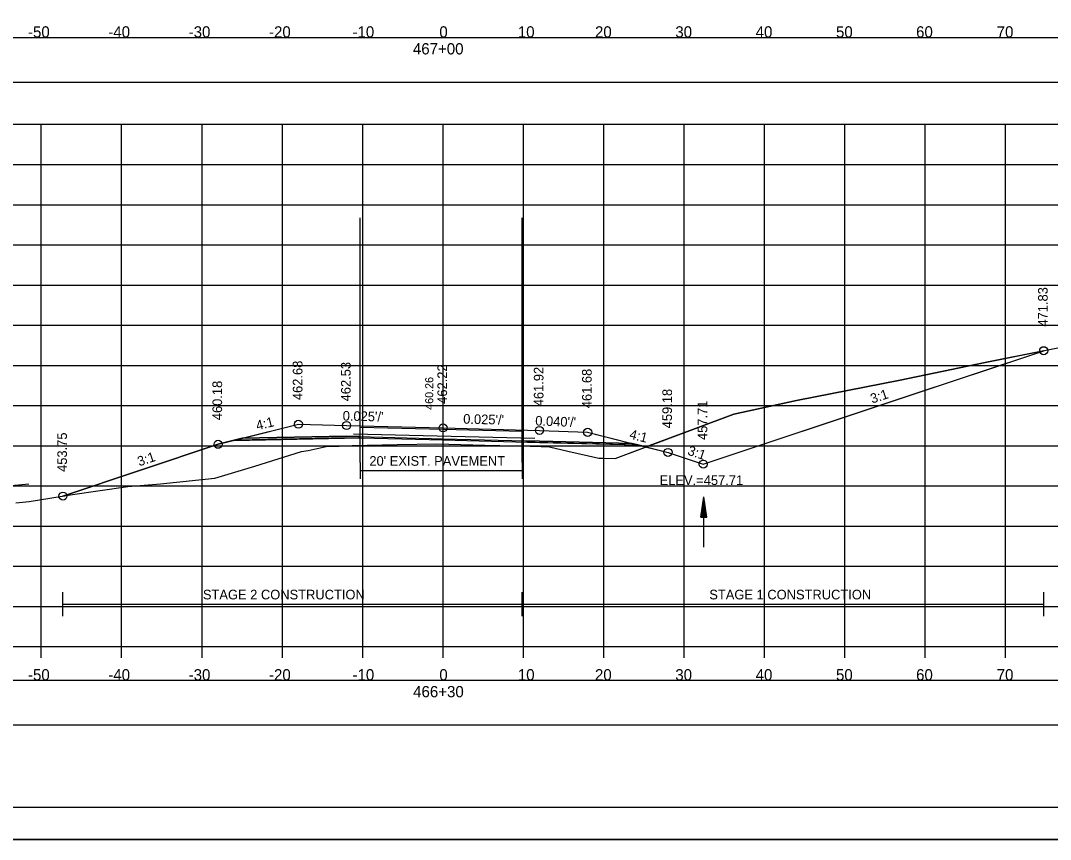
# Model space of a CAD drawing. Extents: x 1376273 to 1384221, y 378927 to 384592.
# Drawn here: x 1384005.3 to 1384133.5, y 381391.9 to 381493.8 of the extents above; entities that cross this region are included whole.
import ezdxf

# ---------------------------------------------------------------- set-up
doc = ezdxf.new("R2010")
doc.units = 0
for name, color, linetype in [('R_Alt Surface', 7, 'Continuous'), ('R_Axis', 7, 'Continuous'), ('R_Axis Annot', 7, 'Continuous'), ('R_Border', 7, 'Continuous'), ('R_Border Notes', 7, 'Continuous'), ('R_Contours', 7, 'Continuous'), ('R_Dimension', 7, 'Continuous'), ('R_Exist Surface', 7, 'Continuous'), ('R_Fin Surface', 7, 'Continuous'), ('R_Grid', 7, 'Continuous'), ('R_No Plot', 7, 'Continuous'), ('R_Water', 7, 'Continuous'), ('R_Xsect Elev', 7, 'Continuous'), ('R_Xsect Slope', 7, 'Continuous'), ('T_Detection Zones', 7, 'Continuous')]:
    doc.layers.add(name, color=color, linetype=linetype)

msp = doc.modelspace()

# ---------------------------------------------------------------- linework, layer by layer
at = {"layer": 'R_Alt Surface'}
for points in [[(1384032.92, 381441.78), (1384045.91, 381442.04), (1384057.91, 381441.73), (1384069.91, 381441.43), (1384081.46, 381441.13)], [(1384047.59, 381438.75), (1384047.59, 381436.75)], [(1384067.74, 381438.75), (1384067.74, 381436.75)], [(1384047.59, 381437.75), (1384067.74, 381437.75)]]:
    msp.add_lwpolyline(points, dxfattribs=at)
at = {"layer": 'R_Axis'}
for p, q in [((1383907.91, 381415.85), (1384207.91, 381415.85)), ((1384007.91, 381414.45), (1384007.91, 381415.85)), ((1384017.91, 381414.45), (1384017.91, 381415.85)), ((1384027.91, 381414.45), (1384027.91, 381415.85)), ((1384037.91, 381414.45), (1384037.91, 381415.85)), ((1384047.91, 381414.45), (1384047.91, 381415.85)), ((1384057.91, 381414.45), (1384057.91, 381415.85)), ((1384067.91, 381414.45), (1384067.91, 381415.85)), ((1384077.91, 381414.45), (1384077.91, 381415.85)), ((1384087.91, 381414.45), (1384087.91, 381415.85)), ((1384097.91, 381414.45), (1384097.91, 381415.85)), ((1384107.91, 381414.45), (1384107.91, 381415.85)), ((1384117.91, 381414.45), (1384117.91, 381415.85)), ((1384127.91, 381414.45), (1384127.91, 381415.85))]:
    msp.add_line(p, q, dxfattribs=at)
at = {"layer": 'R_Axis Annot'}
for points in [[(1383907.13, 381486.11), (1384208.93, 381486.11), (1384208.93, 381491.63), (1383907.13, 381491.63)], [(1383907.13, 381406.12), (1384208.93, 381406.12), (1384208.93, 381411.64), (1383907.13, 381411.64)]]:
    msp.add_lwpolyline(points, close=True, dxfattribs=at)
at = {"layer": 'R_Border'}
msp.add_line((1384216.09, 381395.85), (1383899.91, 381395.85), dxfattribs=at)
at = {"layer": 'R_Contours'}
for p, q in [((1384045.91, 381442.04), (1384032.92, 381441.78)), ((1384047.58, 381442), (1384045.91, 381442.04)), ((1384047.58, 381440.92), (1384047.58, 381442)), ((1384067.75, 381441.48), (1384067.75, 381440.83)), ((1384083.18, 381440.7), (1384081.46, 381441.13)), ((1384083.18, 381440.7), (1384085.91, 381440.02))]:
    msp.add_line(p, q, dxfattribs=at)
for points in [[(1384132.67, 381452.68), (1384125.37, 381451.2), (1384114.82, 381449), (1384101.89, 381446.47), (1384094.12, 381444.8), (1384089.33, 381443.01), (1384083.18, 381440.7)], [(1384085.91, 381440.02), (1384090.3, 381438.56), (1384114.82, 381446.71), (1384132.67, 381452.68)], [(1384032.92, 381441.78), (1384029.91, 381441.03), (1384010.6, 381434.59)], [(1384010.6, 381434.59), (1384011.79, 381434.78), (1384018.66, 381435.76), (1384022.75, 381436.11), (1384029.51, 381436.82), (1384034.49, 381438.3), (1384040.28, 381440.12), (1384041.12, 381440.27), (1384043.37, 381440.75), (1384044.99, 381440.81), (1384046.59, 381440.9), (1384047.58, 381440.92)], [(1384081.46, 381441.13), (1384069.91, 381441.43), (1384067.75, 381441.48)], [(1384067.75, 381440.83), (1384068.74, 381440.81), (1384070.12, 381440.76), (1384071.15, 381440.71), (1384073.44, 381440.16), (1384077.31, 381439.3), (1384077.89, 381439.29), (1384079.33, 381439.26), (1384083.18, 381440.7)]]:
    msp.add_lwpolyline(points, dxfattribs=at)
at = {"layer": 'R_Dimension'}
for p, q in [((1384010.6, 381419.63), (1384010.6, 381422.63)), ((1384067.74, 381419.63), (1384067.74, 381422.63)), ((1384132.67, 381419.63), (1384132.67, 381422.63)), ((1384010.6, 381421.13), (1384132.67, 381421.13))]:
    msp.add_line(p, q, dxfattribs=at)
at = {"layer": 'R_Exist Surface'}
msp.add_lwpolyline([(1384004.72, 381433.75), (1384006.41, 381433.93), (1384011.79, 381434.78), (1384018.66, 381435.76), (1384022.75, 381436.11), (1384029.51, 381436.82), (1384034.49, 381438.3), (1384040.28, 381440.12), (1384041.12, 381440.27), (1384043.37, 381440.75), (1384044.99, 381440.81), (1384046.59, 381440.9), (1384052.2, 381440.99), (1384057.14, 381441.1), (1384063.11, 381440.94), (1384068.74, 381440.81), (1384070.12, 381440.76), (1384071.15, 381440.71), (1384073.44, 381440.16), (1384077.31, 381439.3), (1384077.89, 381439.29), (1384079.33, 381439.26), (1384089.33, 381443.01), (1384094.12, 381444.8), (1384101.89, 381446.47), (1384114.82, 381449), (1384125.37, 381451.2), (1384143.68, 381454.9)], dxfattribs=at)
at = {"layer": 'R_Fin Surface'}
msp.add_lwpolyline([(1384010.6, 381434.59), (1384029.91, 381441.03), (1384032.92, 381441.78), (1384039.91, 381443.53), (1384045.91, 381443.37), (1384057.91, 381443.07), (1384069.91, 381442.76), (1384075.91, 381442.52), (1384081.46, 381441.13), (1384085.91, 381440.02), (1384090.3, 381438.56), (1384114.82, 381446.71), (1384132.67, 381452.68)], dxfattribs=at)
at = {"layer": 'R_Grid'}
for p, q in [((1383907.91, 381480.85), (1384207.91, 381480.85)), ((1383907.91, 381480.85), (1384207.91, 381480.85)), ((1383907.91, 381480.85), (1384207.91, 381480.85)), ((1384007.91, 381415.85), (1384007.91, 381480.85)), ((1384007.91, 381415.85), (1384007.91, 381480.85)), ((1384007.91, 381415.85), (1384007.91, 381480.85)), ((1384017.91, 381415.85), (1384017.91, 381480.85)), ((1384017.91, 381415.85), (1384017.91, 381480.85)), ((1384017.91, 381415.85), (1384017.91, 381480.85)), ((1384027.91, 381415.85), (1384027.91, 381480.85)), ((1384027.91, 381415.85), (1384027.91, 381480.85)), ((1384027.91, 381415.85), (1384027.91, 381480.85)), ((1384037.91, 381415.85), (1384037.91, 381480.85)), ((1384037.91, 381415.85), (1384037.91, 381480.85)), ((1384037.91, 381415.85), (1384037.91, 381480.85)), ((1384047.91, 381415.85), (1384047.91, 381480.85)), ((1384047.91, 381415.85), (1384047.91, 381480.85)), ((1384047.91, 381415.85), (1384047.91, 381480.85)), ((1384057.91, 381415.85), (1384057.91, 381480.85)), ((1384057.91, 381415.85), (1384057.91, 381480.85)), ((1384057.91, 381415.85), (1384057.91, 381480.85)), ((1384067.91, 381415.85), (1384067.91, 381480.85)), ((1384067.91, 381415.85), (1384067.91, 381480.85)), ((1384067.91, 381415.85), (1384067.91, 381480.85)), ((1384077.91, 381415.85), (1384077.91, 381480.85)), ((1384077.91, 381415.85), (1384077.91, 381480.85)), ((1384077.91, 381415.85), (1384077.91, 381480.85)), ((1384087.91, 381415.85), (1384087.91, 381480.85)), ((1384087.91, 381415.85), (1384087.91, 381480.85)), ((1384087.91, 381415.85), (1384087.91, 381480.85)), ((1384097.91, 381415.85), (1384097.91, 381480.85)), ((1384097.91, 381415.85), (1384097.91, 381480.85)), ((1384097.91, 381415.85), (1384097.91, 381480.85)), ((1384107.91, 381415.85), (1384107.91, 381480.85)), ((1384107.91, 381415.85), (1384107.91, 381480.85)), ((1384107.91, 381415.85), (1384107.91, 381480.85)), ((1384117.91, 381415.85), (1384117.91, 381480.85)), ((1384117.91, 381415.85), (1384117.91, 381480.85)), ((1384117.91, 381415.85), (1384117.91, 381480.85)), ((1384127.91, 381415.85), (1384127.91, 381480.85)), ((1384127.91, 381415.85), (1384127.91, 381480.85)), ((1384127.91, 381415.85), (1384127.91, 381480.85)), ((1383907.91, 381475.85), (1384207.91, 381475.85)), ((1383907.91, 381475.85), (1384207.91, 381475.85)), ((1383907.91, 381475.85), (1384207.91, 381475.85)), ((1383907.91, 381470.85), (1384207.91, 381470.85)), ((1383907.91, 381470.85), (1384207.91, 381470.85)), ((1383907.91, 381470.85), (1384207.91, 381470.85)), ((1383907.91, 381465.85), (1384207.91, 381465.85)), ((1383907.91, 381465.85), (1384207.91, 381465.85)), ((1383907.91, 381465.85), (1384207.91, 381465.85)), ((1383907.91, 381460.85), (1384207.91, 381460.85)), ((1383907.91, 381460.85), (1384207.91, 381460.85)), ((1383907.91, 381460.85), (1384207.91, 381460.85)), ((1383907.91, 381455.85), (1384207.91, 381455.85)), ((1383907.91, 381455.85), (1384207.91, 381455.85)), ((1383907.91, 381455.85), (1384207.91, 381455.85)), ((1383907.91, 381450.85), (1384207.91, 381450.85)), ((1383907.91, 381450.85), (1384207.91, 381450.85)), ((1383907.91, 381450.85), (1384207.91, 381450.85)), ((1383907.91, 381445.85), (1384207.91, 381445.85)), ((1383907.91, 381445.85), (1384207.91, 381445.85)), ((1383907.91, 381445.85), (1384207.91, 381445.85)), ((1383907.91, 381440.85), (1384207.91, 381440.85)), ((1383907.91, 381440.85), (1384207.91, 381440.85)), ((1383907.91, 381440.85), (1384207.91, 381440.85)), ((1383907.91, 381435.85), (1384207.91, 381435.85)), ((1383907.91, 381435.85), (1384207.91, 381435.85)), ((1383907.91, 381435.85), (1384207.91, 381435.85)), ((1383907.91, 381430.85), (1384207.91, 381430.85)), ((1383907.91, 381430.85), (1384207.91, 381430.85)), ((1383907.91, 381430.85), (1384207.91, 381430.85)), ((1383907.91, 381425.85), (1384207.91, 381425.85)), ((1383907.91, 381425.85), (1384207.91, 381425.85)), ((1383907.91, 381425.85), (1384207.91, 381425.85)), ((1383907.91, 381420.85), (1384207.91, 381420.85)), ((1383907.91, 381420.85), (1384207.91, 381420.85)), ((1383907.91, 381420.85), (1384207.91, 381420.85)), ((1383907.91, 381415.85), (1384207.91, 381415.85)), ((1383907.91, 381415.85), (1384207.91, 381415.85)), ((1383907.91, 381415.85), (1384207.91, 381415.85))]:
    msp.add_line(p, q, dxfattribs=at)
at = {"layer": 'R_No Plot'}
msp.add_line((1383887.51, 381391.87), (1384220.84, 381391.87), dxfattribs=at)
for points in [[(1383887.5, 381605.2), (1384220.84, 381605.2), (1384220.84, 381391.86), (1383887.5, 381391.86)], [(1384133.83, 381601.31), (1384133.83, 381591.43), (1384169.56, 381591.43), (1384169.56, 381588.51), (1384192.76, 381588.51), (1384192.76, 381564.17), (1384216.09, 381564.17), (1384216.09, 381395.85), (1383899.91, 381395.85), (1383899.91, 381601.31)]]:
    msp.add_lwpolyline(points, close=True, dxfattribs=at)
for points in [[(1384010.6, 381434.59), (1384029.91, 381441.03), (1384032.82, 381441.75), (1384039.91, 381443.53), (1384045.91, 381443.37), (1384057.91, 381443.07), (1384069.91, 381442.76), (1384075.91, 381442.52), (1384081.41, 381441.15), (1384085.91, 381440.02), (1384090.3, 381438.56), (1384114.83, 381446.71), (1384132.67, 381452.68)], [(1384031.87, 381441.52), (1384047.58, 381441.83), (1384047.59, 381443.16), (1384057.91, 381442.9), (1384067.74, 381442.65), (1384067.75, 381441.32), (1384082.2, 381440.95)], [(1384032.2, 381441.6), (1384045.91, 381441.87), (1384057.91, 381441.57), (1384069.91, 381441.26), (1384082.2, 381440.95)]]:
    msp.add_lwpolyline(points, dxfattribs=at)
for centre in [(1384132.67, 381452.68), (1384039.91, 381443.53), (1384045.91, 381443.37), (1384057.91, 381443.07), (1384069.91, 381442.76), (1384075.91, 381442.52), (1384029.91, 381441.03), (1384085.91, 381440.02), (1384090.3, 381438.56), (1384090.3, 381438.56), (1384010.6, 381434.59)]:
    msp.add_circle(centre, 0.5, dxfattribs=at)
at = {"layer": 'R_Water'}
for p, q in [((1384006.36, 381436.09), (1384000.14, 381435.46)), ((1384090.01, 381431.98), (1384090.39, 381434.48)), ((1384090.39, 381428.23), (1384090.39, 381434.48)), ((1384090.76, 381431.98), (1384090.39, 381434.48)), ((1384090.08, 381431.98), (1384090.39, 381434.06)), ((1384090.14, 381431.98), (1384090.39, 381433.63)), ((1384090.2, 381431.98), (1384090.39, 381433.21)), ((1384090.7, 381431.98), (1384090.39, 381434.06)), ((1384090.64, 381431.98), (1384090.39, 381433.63)), ((1384090.57, 381431.98), (1384090.39, 381433.21)), ((1384090.01, 381431.98), (1384090.76, 381431.98)), ((1384090.27, 381431.98), (1384090.39, 381432.79)), ((1384090.33, 381431.98), (1384090.39, 381432.37)), ((1384090.51, 381431.98), (1384090.39, 381432.79)), ((1384090.45, 381431.98), (1384090.39, 381432.37))]:
    msp.add_line(p, q, dxfattribs=at)
at = {"layer": 'T_Detection Zones'}
for p, q in [((1384047.58, 381438.75), (1384047.58, 381469.23)), ((1384067.75, 381438.75), (1384067.75, 381469.23)), ((1384046.76, 381442.35), (1384069.35, 381441.78))]:
    msp.add_line(p, q, dxfattribs=at)

# ---------------------------------------------------------------- texts
at = {"layer": 'R_Alt Surface'}
msp.add_text("20' EXIST. PAVEMENT", height=1.2, dxfattribs=at).set_placement((1384048.74, 381438.36))
at = {"layer": 'R_Axis Annot'}
for s, p in [('-50', (1384006.25, 381491.65)), ('-40', (1384016.25, 381491.65)), ('-30', (1384026.25, 381491.65)), ('-20', (1384036.25, 381491.65)), ('-10', (1384046.64, 381491.65)), ('0', (1384057.45, 381491.65)), ('10', (1384067.22, 381491.65)), ('20', (1384076.82, 381491.65)), ('30', (1384086.82, 381491.65)), ('40', (1384096.82, 381491.65)), ('50', (1384106.82, 381491.65)), ('60', (1384116.79, 381491.65)), ('70', (1384126.82, 381491.65)), ('467+00', (1384054.16, 381489.55)), ('-50', (1384006.25, 381411.65)), ('-40', (1384016.25, 381411.65)), ('-30', (1384026.25, 381411.65)), ('-20', (1384036.25, 381411.65)), ('-10', (1384046.64, 381411.65)), ('0', (1384057.45, 381411.65)), ('10', (1384067.22, 381411.65)), ('20', (1384076.82, 381411.65)), ('30', (1384086.82, 381411.65)), ('40', (1384096.82, 381411.65)), ('50', (1384106.82, 381411.65)), ('60', (1384116.79, 381411.65)), ('70', (1384126.82, 381411.65)), ('466+30', (1384054.19, 381409.55))]:
    msp.add_text(s, height=1.4, dxfattribs=at).set_placement(p)
at = {"layer": 'R_Border Notes'}
msp.add_text('ELEV.=457.71', height=1.2, dxfattribs=at).set_placement((1384084.87, 381435.96))
at = {"layer": 'R_Dimension'}
for s, p in [('STAGE 2 CONSTRUCTION', (1384028.02, 381421.73)), ('STAGE 1 CONSTRUCTION', (1384091.05, 381421.73))]:
    msp.add_text(s, height=1.2, dxfattribs=at).set_placement(p)
at = {"layer": 'R_No Plot'}
for s, rotation, p in [('471.83', 90, (1384133.17, 381455.68)), ('462.68', 90, (1384040.41, 381446.53)), ('462.53', 90, (1384046.41, 381446.37)), ('462.22', 90, (1384058.41, 381446.07)), ('461.92', 90, (1384070.41, 381445.76)), ('461.68', 90, (1384076.41, 381445.52)), ('460.18', 90, (1384030.41, 381444.03)), ('459.18', 90, (1384086.41, 381443.02)), ('3:1', 18.4349, (1384111.33, 381446.09)), ('457.71', 90, (1384090.8, 381441.56)), ("0.025'/'", 358.5396, (1384045.41, 381443.99)), ("0.025'/'", 358.5396, (1384060.41, 381443.6)), ("0.040'/'", 357.7094, (1384069.37, 381443.38)), ('4:1', 14.0362, (1384034.79, 381442.76)), ('453.75', 90, (1384011.1, 381437.59)), ('4:1', 345.9638, (1384081.03, 381441.76)), ('3:1', 341.5651, (1384088.26, 381439.76)), ('3:1', 18.4349, (1384020.1, 381438.28))]:
    msp.add_text(s, height=1.2, rotation=rotation, dxfattribs=at).set_placement(p)
at = {"layer": 'R_Xsect Elev'}
for s, height, p in [('471.83', 1.2, (1384133.17, 381455.68)), ('462.68', 1.2, (1384040.41, 381446.53)), ('462.53', 1.2, (1384046.41, 381446.37)), ('462.22', 1.2, (1384058.41, 381446.07)), ('461.92', 1.2, (1384070.41, 381445.76)), ('461.68', 1.2, (1384076.41, 381445.52)), ('460.18', 1.2, (1384030.41, 381444.03)), ('460.26', 1, (1384056.69, 381445.32)), ('459.18', 1.2, (1384086.41, 381443.02)), ('457.71', 1.2, (1384090.8, 381441.56)), ('453.75', 1.2, (1384011.1, 381437.59))]:
    msp.add_text(s, height=height, rotation=90, dxfattribs=at).set_placement(p)
at = {"layer": 'R_Xsect Slope'}
for s, rotation, p in [('3:1', 18.4349, (1384111.33, 381446.09)), ("0.025'/'", 358.5396, (1384045.41, 381443.99)), ("0.025'/'", 358.5396, (1384060.41, 381443.6)), ("0.040'/'", 357.7094, (1384069.37, 381443.38)), ('4:1', 14.0362, (1384034.79, 381442.76)), ('4:1', 345.9638, (1384081.03, 381441.76)), ('3:1', 341.5651, (1384088.26, 381439.76)), ('3:1', 18.4349, (1384020.1, 381438.28))]:
    msp.add_text(s, height=1.2, rotation=rotation, dxfattribs=at).set_placement(p)

doc.saveas('drawing.dxf')
